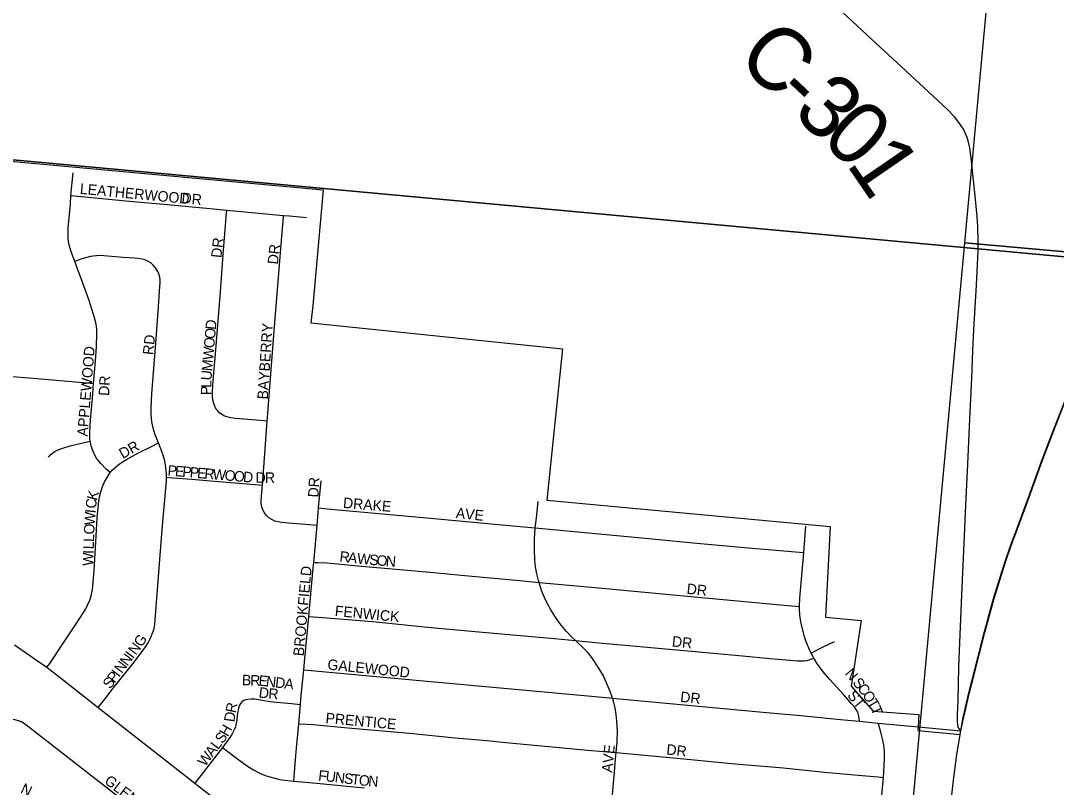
# Model space of a CAD drawing. Extents: x 0 to 680, y 0 to 440.
# Drawn here: x 152.03 to 166.66, y 340.36 to 351.18 of the extents above; entities that cross this region are included whole.
import ezdxf

# ---------------------------------------------------------------- set-up
doc = ezdxf.new("R2010")
doc.units = 0
for name, color, linetype in [('GM_X_City_Street', 7, 'Continuous'), ('GM_X_City_Street_Text', 7, 'Continuous'), ('GM_X_Corporation', 7, 'Continuous'), ('GM_X_County_Road', 7, 'Continuous'), ('GM_X_County_Road_Text', 7, 'Continuous'), ('GM_X_Section', 7, 'Continuous'), ('GM_X_State_Route', 7, 'Continuous'), ('GM_X_Township', 7, 'Continuous'), ('GM_X_Township_Subdivision', 7, 'Continuous')]:
    doc.layers.add(name, color=color, linetype=linetype)

msp = doc.modelspace()

# ---------------------------------------------------------------- linework, layer by layer
at = {"layer": 'GM_X_City_Street'}
for points in [[(152.742, 348.713), (152.773, 349.034)], [(152.796, 347.783), (152.753, 347.896), (152.727, 347.979), (152.712, 348.043), (152.704, 348.107), (152.701, 348.177), (152.703, 348.256), (152.733, 348.593), (152.742, 348.713)], [(152.742, 348.713), (152.84, 348.704), (153.615, 348.632), (154.053, 348.591), (154.753, 348.527), (154.943, 348.509)], [(155.515, 345.53), (155.414, 345.538), (155.067, 345.567), (155, 345.576), (154.961, 345.584), (154.928, 345.595), (154.899, 345.606), (154.866, 345.626), (154.843, 345.643), (154.81, 345.678), (154.784, 345.719), (154.764, 345.763), (154.75, 345.809), (154.742, 345.861), (154.742, 345.901), (154.742, 345.954), (154.752, 346.103), (154.784, 346.478), (154.855, 347.351), (154.893, 347.881), (154.935, 348.411), (154.943, 348.509)], [(154.943, 348.509), (155.744, 348.435)], [(155.515, 345.53), (155.524, 345.644), (155.614, 346.803), (155.681, 347.677), (155.73, 348.254), (155.737, 348.342), (155.744, 348.435)], [(155.744, 348.435), (155.827, 348.427), (156.07, 348.405)], [(153.979, 345.221), (153.933, 345.337), (153.904, 345.43), (153.885, 345.525), (153.875, 345.622), (153.873, 345.719), (153.884, 345.914), (153.945, 346.69), (153.974, 347.079), (153.999, 347.432), (154.002, 347.48), (154.002, 347.524), (153.997, 347.563), (153.982, 347.609), (153.968, 347.644), (153.952, 347.671), (153.935, 347.695), (153.904, 347.732), (153.868, 347.764), (153.826, 347.789), (153.787, 347.805), (153.747, 347.815), (153.685, 347.824), (153.635, 347.829), (153.479, 347.842), (153.152, 347.867), (153.104, 347.865), (153.055, 347.86), (153.017, 347.855), (152.965, 347.842), (152.882, 347.815), (152.796, 347.783)], [(153.061, 346.063), (153.086, 346.375), (153.102, 346.582), (153.109, 346.76), (153.106, 346.821), (153.101, 346.872), (153.092, 346.919), (153.069, 347.009), (153.034, 347.124), (153.004, 347.218), (152.977, 347.299), (152.796, 347.783)], [(151.633, 346.175), (151.714, 346.17), (151.912, 346.158), (152.151, 346.14), (152.538, 346.108), (152.966, 346.072), (153.061, 346.063)], [(153.014, 345.246), (153.009, 345.278), (153.007, 345.326), (153.007, 345.374), (153.019, 345.546), (153.044, 345.847), (153.061, 346.063)], [(155.445, 344.624), (155.473, 345.007), (155.515, 345.53)], [(152.423, 345.019), (152.456, 345.056), (152.488, 345.084), (152.514, 345.102), (152.547, 345.12), (152.612, 345.145), (152.731, 345.181), (152.911, 345.225), (153.014, 345.246)], [(153.297, 344.802), (153.235, 344.858), (153.164, 344.93), (153.133, 344.967), (153.104, 345.008), (153.08, 345.048), (153.06, 345.092), (153.043, 345.137), (153.028, 345.183), (153.017, 345.23), (153.014, 345.246)], [(153.297, 344.802), (153.33, 344.842), (153.368, 344.876), (153.404, 344.908), (153.443, 344.937), (153.526, 344.99), (153.696, 345.084), (153.879, 345.172), (153.979, 345.221)], [(154.091, 344.737), (154.091, 344.778), (154.083, 344.875), (154.066, 344.971), (154.043, 345.051), (154.017, 345.125), (153.987, 345.201), (153.979, 345.221)], [(152.399, 342.055), (152.441, 342.106), (152.626, 342.387), (152.825, 342.682), (152.919, 342.829), (152.95, 342.881), (152.982, 342.942), (153.007, 343.003), (153.025, 343.061), (153.041, 343.129), (153.051, 343.196), (153.068, 343.423), (153.095, 343.825), (153.112, 344.163), (153.137, 344.405), (153.156, 344.5), (153.183, 344.593), (153.2, 344.639), (153.222, 344.682), (153.252, 344.734), (153.297, 344.802)], [(153.128, 341.486), (153.22, 341.605), (153.34, 341.759), (153.614, 342.101), (153.761, 342.294), (153.812, 342.372), (153.835, 342.408), (153.857, 342.446), (153.876, 342.489), (153.891, 342.526), (153.903, 342.561), (153.915, 342.603), (153.925, 342.66), (153.931, 342.725), (154.028, 343.998), (154.091, 344.681), (154.091, 344.737)], [(154.091, 344.737), (154.179, 344.731), (154.45, 344.709), (154.712, 344.688), (155.342, 344.633), (155.445, 344.624)], [(156.217, 344.056), (156.105, 344.064), (155.814, 344.087), (155.717, 344.098), (155.669, 344.106), (155.622, 344.119), (155.578, 344.139), (155.537, 344.166), (155.502, 344.199), (155.472, 344.238), (155.45, 344.281), (155.435, 344.329), (155.43, 344.388), (155.434, 344.473), (155.445, 344.624)], [(156.239, 344.304), (156.274, 344.687)], [(159.298, 344.022), (159.315, 344.166), (159.341, 344.394)], [(156.217, 344.056), (156.233, 344.238), (156.239, 344.304)], [(156.239, 344.304), (156.359, 344.293), (157.714, 344.169), (158.628, 344.085), (159.033, 344.047), (159.298, 344.022)], [(156.17, 343.533), (156.217, 344.056)], [(159.355, 343.252), (159.346, 343.28), (159.322, 343.375), (159.304, 343.471), (159.292, 343.568), (159.287, 343.715), (159.291, 343.862), (159.298, 344.022)], [(159.298, 344.022), (160.902, 343.872), (161.531, 343.813), (162.255, 343.746), (163.032, 343.68), (163.091, 343.675)], [(163.091, 343.675), (163.123, 344.047)], [(163.031, 342.912), (163.035, 343.032), (163.091, 343.675)], [(156.103, 342.771), (156.164, 343.459), (156.17, 343.533)], [(156.17, 343.533), (156.235, 343.533), (156.351, 343.528), (156.508, 343.515), (156.847, 343.48), (157.333, 343.439), (157.867, 343.39), (158.255, 343.354), (159.032, 343.285), (159.355, 343.252)], [(159.87, 342.43), (159.809, 342.489), (159.742, 342.559), (159.649, 342.672), (159.565, 342.791), (159.513, 342.874), (159.466, 342.96), (159.425, 343.049), (159.39, 343.14), (159.355, 343.252)], [(159.355, 343.252), (160.148, 343.182), (161.7, 343.033), (162.817, 342.932), (162.982, 342.917), (163.031, 342.912)], [(163.196, 342.253), (163.177, 342.289), (163.128, 342.412), (163.102, 342.484), (163.082, 342.56), (163.052, 342.694), (163.037, 342.789), (163.03, 342.886), (163.031, 342.912)], [(156.03, 342.018), (156.046, 342.179), (156.103, 342.771)], [(156.103, 342.771), (156.231, 342.763), (156.715, 342.723), (157.054, 342.694), (157.779, 342.622), (158.504, 342.555), (159.569, 342.459), (159.87, 342.43)], [(160.389, 341.618), (160.358, 341.711), (160.303, 341.845), (160.262, 341.931), (160.19, 342.057), (160.109, 342.176), (160.05, 342.251), (159.984, 342.321), (159.87, 342.43)], [(159.87, 342.43), (160.149, 342.404), (161.504, 342.282), (162.229, 342.215), (162.616, 342.177), (163.004, 342.147), (163.052, 342.144), (163.094, 342.147), (163.134, 342.152), (163.169, 342.16), (163.206, 342.172), (163.236, 342.182)], [(163.196, 342.253), (163.25, 342.281), (163.356, 342.336), (163.528, 342.42)], [(151.942, 342.371), (152.285, 342.134), (152.399, 342.055)], [(163.236, 342.182), (163.223, 342.203), (163.196, 342.253)], [(163.879, 341.292), (163.873, 341.338), (163.867, 341.383), (163.854, 341.42), (163.832, 341.459), (163.802, 341.5), (163.761, 341.544), (163.721, 341.593), (163.658, 341.667), (163.458, 341.88), (163.364, 341.991), (163.277, 342.112), (163.236, 342.182)], [(152.399, 342.055), (152.636, 341.872), (153.128, 341.486)], [(155.983, 341.529), (155.99, 341.609), (156.03, 342.018)], [(156.03, 342.018), (156.084, 342.014), (157.775, 341.86), (160.147, 341.64), (160.243, 341.631), (160.389, 341.618)], [(155.189, 341.59), (155.162, 341.569), (155.137, 341.543), (155.122, 341.518), (155.107, 341.479), (155.098, 341.428), (155.091, 341.376), (155.083, 341.305), (155.077, 341.263), (155.064, 341.215), (155.046, 341.17), (155.019, 341.115), (154.984, 341.061), (154.884, 340.919)], [(155.189, 341.59), (155.215, 341.599), (155.241, 341.606), (155.287, 341.61), (155.34, 341.608), (155.396, 341.599), (155.466, 341.587), (155.554, 341.572), (155.65, 341.56), (155.753, 341.55), (155.855, 341.541), (155.983, 341.529)], [(160.441, 340.849), (160.455, 341.003), (160.46, 341.147), (160.453, 341.292), (160.444, 341.387), (160.427, 341.481), (160.403, 341.574), (160.389, 341.618)], [(160.389, 341.618), (162.617, 341.412), (163.049, 341.371), (163.656, 341.313), (163.879, 341.292)], [(153.128, 341.486), (154.491, 340.419)], [(155.958, 341.256), (155.983, 341.529)], [(154.291, 339.212), (154.285, 339.31), (154.279, 339.357), (154.268, 339.403), (154.255, 339.448), (154.238, 339.492), (154.218, 339.534), (154.193, 339.575), (154.166, 339.613), (154.135, 339.649), (154.067, 339.715), (153.953, 339.803), (153.739, 339.97), (152.106, 341.239), (152.042, 341.282), (152.001, 341.3), (151.949, 341.313), (151.865, 341.325), (151.61, 341.346), (151.566, 341.349)], [(155.891, 340.446), (155.908, 340.689), (155.918, 340.806), (155.927, 340.91), (155.958, 341.256)], [(155.958, 341.256), (156.07, 341.25), (156.167, 341.245), (156.652, 341.201), (157.524, 341.122), (158.166, 341.06), (158.616, 341.018), (158.886, 340.993), (160.09, 340.881), (160.441, 340.849)], [(163.879, 341.292), (164.143, 341.266)], [(164.143, 341.266), (164.706, 341.212)], [(164.217, 340.499), (164.224, 340.571), (164.234, 340.766), (164.232, 340.863), (164.222, 340.957), (164.203, 341.045), (164.179, 341.136), (164.155, 341.223), (164.143, 341.266)], [(154.884, 340.919), (154.575, 340.527), (154.491, 340.419)], [(154.884, 340.919), (155.115, 340.748), (155.236, 340.66), (155.319, 340.607), (155.39, 340.568), (155.485, 340.527), (155.55, 340.507), (155.622, 340.486), (155.694, 340.471), (155.761, 340.46), (155.804, 340.455), (155.848, 340.45), (155.891, 340.446)], [(160.365, 339.995), (160.412, 340.521), (160.437, 340.811), (160.441, 340.849)], [(160.441, 340.849), (161.398, 340.761), (162.125, 340.691), (162.804, 340.633), (163.385, 340.575), (163.918, 340.527), (164.144, 340.506), (164.217, 340.499)], [(154.491, 340.419), (154.623, 340.315), (155.087, 339.963), (155.285, 339.824), (155.653, 339.588), (155.92, 339.419)], [(155.891, 340.446), (156.263, 340.411), (156.692, 340.371), (156.889, 340.352)], [(163.949, 339.081), (163.961, 339.097), (163.994, 339.143), (164.023, 339.199), (164.057, 339.282), (164.096, 339.412), (164.127, 339.555), (164.146, 339.704), (164.157, 339.844), (164.217, 340.499)]]:
    msp.add_lwpolyline(points, dxfattribs=at)
at = {"layer": 'GM_X_Corporation'}
msp.add_lwpolyline([(148.849, 349.478), (156.302, 348.796), (156.158, 347.157), (156.128, 346.916), (159.686, 346.55), (159.464, 344.412), (163.465, 344.041), (163.401, 342.761), (163.902, 342.715), (163.761, 341.785), (164.07, 341.435), (164.717, 341.387), (164.706, 341.212), (164.701, 341.162), (165.303, 341.105), (165.312, 341.155), (165.338, 341.325), (165.36, 341.427), (165.424, 341.691), (165.474, 341.891), (165.639, 342.541), (165.773, 343.023), (165.893, 343.415), (165.956, 343.603), (166.033, 343.82), (166.1, 344.003), (166.264, 344.45), (166.436, 344.923), (166.455, 344.974), (166.616, 345.393), (166.881, 346.072)], dxfattribs=at)
at = {"layer": 'GM_X_County_Road'}
for points in [[(165.551, 348.278), (165.542, 348.421), (165.514, 348.711), (165.458, 349.243), (165.438, 349.389), (165.416, 349.485), (165.401, 349.532), (165.382, 349.578), (165.362, 349.622), (165.338, 349.666), (165.283, 349.748), (165.222, 349.825), (165.12, 349.93), (164.728, 350.295), (164.408, 350.593), (164.051, 350.923), (163.306, 351.62), (162.771, 352.116), (162.416, 352.447), (162.099, 352.748), (161.744, 353.08), (161.4, 353.404)], [(165.312, 341.155), (165.283, 341.193), (165.275, 341.206), (165.271, 341.217), (165.268, 341.23), (165.266, 341.245), (165.263, 341.281), (165.264, 341.387), (165.271, 341.574), (165.281, 342.06), (165.324, 343.08), (165.362, 343.904), (165.382, 344.342), (165.41, 344.924), (165.436, 345.555), (165.465, 346.138), (165.481, 346.526), (165.494, 346.817), (165.53, 347.448), (165.555, 347.933), (165.555, 347.962), (165.557, 348.08), (165.551, 348.275), (165.551, 348.278)]]:
    msp.add_lwpolyline(points, dxfattribs=at)
at = {"layer": 'GM_X_Section'}
for points in [[(166.804, 363.56), (182.529, 362.131), (181.181, 346.635), (165.367, 348.048)], [(165.367, 348.048), (181.181, 346.635), (179.642, 330.734), (163.9, 332.175)]]:
    msp.add_lwpolyline(points, close=True, dxfattribs=at)
at = {"layer": 'GM_X_State_Route'}
msp.add_lwpolyline([(165.158, 340.03), (165.208, 340.459), (165.256, 340.824), (165.281, 340.988), (165.303, 341.105), (165.308, 341.13), (165.312, 341.155), (165.347, 341.329), (165.37, 341.431), (165.433, 341.696), (165.483, 341.895), (165.649, 342.545), (165.782, 343.027), (165.902, 343.419), (165.965, 343.608), (166.042, 343.824), (166.11, 344.007), (166.274, 344.454), (166.445, 344.928), (166.465, 344.978), (166.625, 345.397), (166.89, 346.076)], dxfattribs=at)
at = {"layer": 'GM_X_Township'}
for points in [[(250.725, 415.359), (154.698, 415.359), (154.182, 409.096), (153.446, 400.397), (152.65, 391.192), (151.706, 380.165), (151.316, 375.778), (151.31, 375.644), (150.328, 365.009), (148.945, 349.485), (150.03, 349.395), (165.555, 347.962), (166.876, 347.842), (167.562, 347.779), (186.873, 346.058), (188.99, 345.866), (196.725, 345.127), (198.844, 344.978), (204.178, 344.406), (225.071, 342.231)], [(166.876, 347.842), (165.555, 347.962), (150.03, 349.395), (148.945, 349.485), (148.932, 349.041), (148.935, 348.995), (148.935, 348.898), (148.924, 348.705), (148.903, 348.43), (148.902, 348.416), (148.842, 347.74), (148.803, 347.305), (148.741, 346.58), (148.687, 345.952), (148.628, 345.226), (148.582, 344.673), (148.578, 344.598), (148.57, 344.526), (148.436, 343.169), (148.245, 341.287), (147.293, 330.96), (144.577, 302.142)]]:
    msp.add_lwpolyline(points, dxfattribs=at)
at = {"layer": 'GM_X_Township_Subdivision'}
msp.add_lwpolyline([(164.706, 341.212), (165.312, 341.155)], dxfattribs=at)

# ---------------------------------------------------------------- texts
at = {"layer": 'GM_X_City_Street_Text'}
for s, height, rotation, p in [('LEATHERWOOD', 0.14823, 354.6094, (152.863, 348.74)), ('DR', 0.1482, 353.9946, (154.298, 348.61)), ('DR', 0.1482, 83.9946, (154.867, 347.829)), ('DR', 0.1482, 83.9889, (155.665, 347.737)), ('D', 0.148, 84.8798, (154.787, 346.815)), ('O', 0.148, 84.8788, (154.776, 346.685)), ('BAYBERRY', 0.1482, 86.1866, (155.521, 345.832)), ('RD', 0.1482, 83.9877, (153.902, 346.459)), ('O', 0.148, 84.8851, (154.764, 346.555)), ('APPLEWOOD', 0.1482, 85.4004, (152.976, 345.309)), ('W', 0.148, 84.8733, (154.749, 346.386)), ('M', 0.148, 84.893, (154.735, 346.23)), ('U', 0.148, 85.8318, (154.726, 346.101)), ('DR', 0.1482, 86.989, (153.28, 345.883)), ('L', 0.148, 89.0848, (154.724, 345.999)), ('P', 0.148, 89.877, (154.724, 345.895)), ('DR', 0.1482, 29.3668, (153.473, 344.993)), ('P', 0.148, 355.1864, (154.102, 344.762)), ('E', 0.148, 355.2142, (154.206, 344.753)), ('P', 0.148, 355.1864, (154.31, 344.745)), ('P', 0.148, 355.2142, (154.414, 344.736)), ('E', 0.148, 355.1864, (154.518, 344.727)), ('R', 0.148, 355.2101, (154.622, 344.718)), ('W', 0.148, 355.1861, (154.739, 344.709)), ('O', 0.148, 355.2123, (154.908, 344.694)), ('O', 0.148, 355.1855, (155.038, 344.683)), ('D', 0.148, 355.3756, (155.168, 344.672)), ('D', 0.148, 359.272, (155.349, 344.659)), ('R', 0.148, 359.9941, (155.481, 344.658)), ('DR', 0.1482, 86.8222, (156.237, 344.449)), ('K', 0.148, 75.1897, (153.106, 344.399)), ('C', 0.148, 83.2093, (153.093, 344.288)), ('DRAKE', 0.1482, 355.2345, (156.58, 344.305)), ('W', 0.148, 86.2139, (153.076, 344.056)), ('I', 0.148, 84.6591, (153.087, 344.224)), ('AVE', 0.1482, 354.0969, (158.172, 344.162)), ('O', 0.148, 87.7804, (153.071, 343.926)), ('L', 0.148, 87.7757, (153.067, 343.822)), ('L', 0.148, 87.7732, (153.063, 343.718)), ('W', 0.148, 87.7799, (153.054, 343.483)), ('I', 0.148, 87.7705, (153.061, 343.652)), ('R', 0.148, 353.1838, (156.529, 343.549)), ('A', 0.148, 353.1918, (156.646, 343.535)), ('W', 0.148, 354.2703, (156.778, 343.519)), ('S', 0.148, 355.2389, (156.95, 343.502)), ('O', 0.148, 355.23, (157.054, 343.493)), ('N', 0.148, 355.2348, (157.184, 343.482)), ('BROOKFIELD', 0.1482, 84.8046, (156.028, 342.206)), ('DR', 0.1482, 353.994, (161.433, 343.092)), ('FENWICK', 0.1482, 354.5597, (156.464, 342.779)), ('G', 0.148, 56.7452, (153.741, 342.33)), ('DR', 0.1482, 353.9946, (161.225, 342.349)), ('I', 0.148, 52.9378, (153.617, 342.165)), ('N', 0.148, 52.9572, (153.656, 342.217)), ('N', 0.148, 52.9465, (153.46, 341.957)), ('N', 0.148, 52.9465, (153.538, 342.061)), ('GALEWOOD', 0.1482, 354.2181, (156.359, 342.023)), ('P', 0.148, 52.9279, (153.358, 341.821)), ('I', 0.148, 52.9626, (153.42, 341.905)), ('N', 0.148, 309.7916, (163.665, 341.962)), ('S', 0.148, 52.9553, (153.295, 341.738)), ('B', 0.148, 358.5184, (155.155, 341.801)), ('R', 0.148, 358.5387, (155.272, 341.797)), ('E', 0.148, 354.8847, (155.387, 341.795)), ('N', 0.148, 353.3847, (155.49, 341.785)), ('D', 0.148, 353.418, (155.62, 341.77)), ('A', 0.148, 353.4064, (155.749, 341.755)), ('S', 0.148, 309.7776, (163.774, 341.832)), ('D', 0.148, 352.5917, (155.388, 341.629)), ('R', 0.148, 355.3424, (155.525, 341.612)), ('DR', 0.1482, 353.994, (161.342, 341.566)), ('ST', 0.1482, 308.658, (163.699, 341.653)), ('C', 0.148, 309.7871, (163.84, 341.751)), ('O', 0.148, 302.5383, (163.913, 341.665)), ('R', 0.148, 78.7567, (155.067, 341.401)), ('T', 0.148, 300.699, (163.982, 341.556)), ('D', 0.148, 81.9248, (155.049, 341.274)), ('PRENTICE', 0.1482, 354.8051, (156.333, 341.266)), ('T', 0.148, 293.1663, (164.033, 341.471)), ('H', 0.148, 60.1946, (154.955, 341.065)), ('S', 0.148, 53.0044, (154.881, 340.965)), ('L', 0.148, 53.0153, (154.819, 340.882)), ('AVE', 0.1482, 84.2851, (160.385, 340.562)), ('DR', 0.1482, 353.994, (161.146, 340.823)), ('W', 0.148, 53.009, (154.638, 340.642)), ('A', 0.148, 53.0057, (154.74, 340.778)), ('GLENN', 0.1482, 322.6514, (153.203, 340.426)), ('F', 0.148, 353.2918, (156.229, 340.457)), ('U', 0.148, 353.3161, (156.333, 340.445)), ('N', 0.148, 353.2965, (156.462, 340.43)), ('S', 0.148, 353.3115, (156.592, 340.415)), ('T', 0.148, 353.2918, (156.695, 340.403)), ('O', 0.148, 354.1684, (156.802, 340.39)), ('N', 0.148, 355.7532, (156.936, 340.377)), ('N', 0.148, 334.3882, (152.019, 340.29))]:
    msp.add_text(s, height=height, rotation=rotation, dxfattribs=at).set_placement(p)
at = {"layer": 'GM_X_County_Road_Text'}
for s, rotation, p in [('C', 316.6934, (162.118, 350.628)), ('-', 316.6892, (162.65, 350.127)), ('3', 316.7111, (162.916, 349.876)), ('0', 316.7597, (163.315, 349.5)), ('1', 304.4796, (163.682, 349.162))]:
    msp.add_text(s, height=0.889, rotation=rotation, dxfattribs=at).set_placement(p)

doc.saveas('drawing.dxf')
